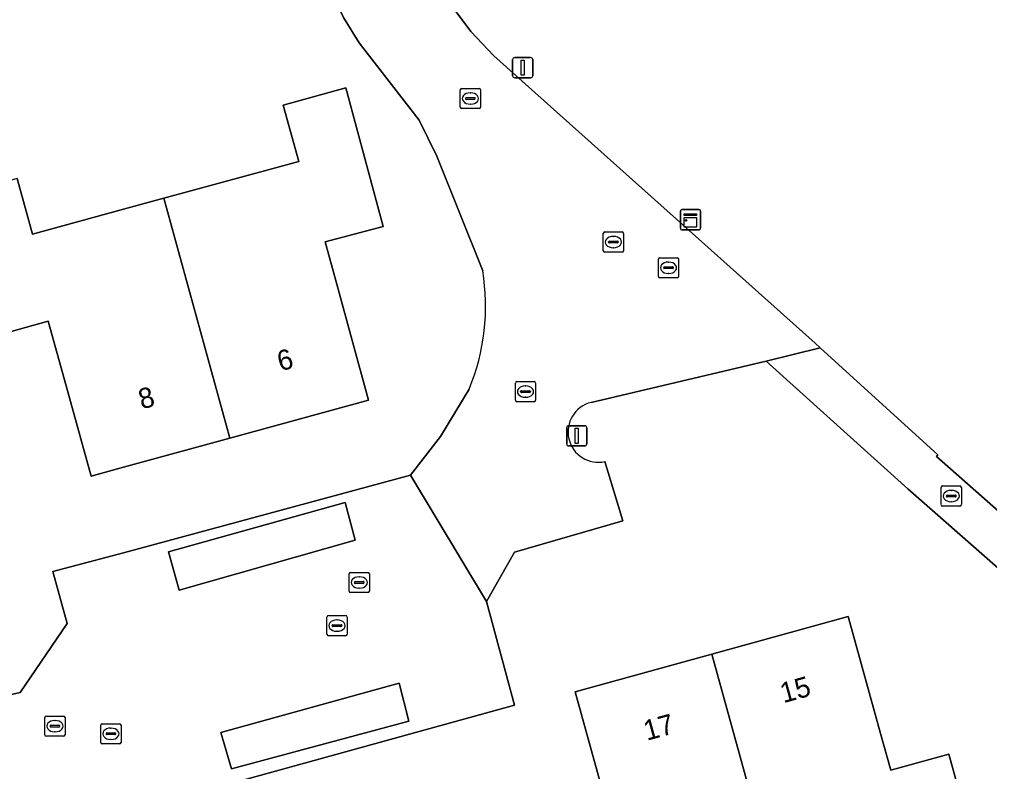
# Model space of a CAD drawing. Extents: x 162879 to 165540, y 384011 to 385181.
# Drawn here: x 164494.86 to 164542.81, y 384635.66 to 384672.87 of the extents above; entities that cross this region are included whole.
import ezdxf

# ---------------------------------------------------------------- set-up
doc = ezdxf.new("R2010")
doc.units = 0
for name, color, linetype in [('IMGEO_Brandkraan', 7, 'Continuous'), ('IMGEO_Erf', 7, 'Continuous'), ('IMGEO_Fietspad_open', 7, 'Continuous'), ('IMGEO_Kast', 7, 'Continuous'), ('IMGEO_Kolk', 7, 'Continuous'), ('IMGEO_Lichtmast', 7, 'Continuous'), ('IMGEO_Pand', 7, 'Continuous'), ('IMGEO_Pand_nummerreeks', 7, 'Continuous'), ('IMGEO_Parkeervlak_open', 7, 'Continuous'), ('IMGEO_Rijbaan_lokaal_open', 7, 'Continuous'), ('IMGEO_Rioolput', 7, 'Continuous')]:
    doc.layers.add(name, color=color, linetype=linetype)

msp = doc.modelspace()

# ---------------------------------------------------------------- linework, layer by layer
at = {"layer": 'IMGEO_Brandkraan'}
for p, q in [((164526.443, 384660.155), (164526.443, 384661.007)), ((164526.518, 384661.081), (164527.37, 384661.081)), ((164527.444, 384661.007), (164527.444, 384660.155)), ((164526.702, 384660.575), (164526.702, 384660.587)), ((164527.14, 384660.538), (164526.742, 384660.538)), ((164526.745, 384660.624), (164527.143, 384660.624)), ((164526.931, 384660.861), (164526.956, 384660.861)), ((164527.186, 384660.587), (164527.186, 384660.575)), ((164527.37, 384660.081), (164526.518, 384660.081)), ((164526.954, 384660.301), (164526.929, 384660.301))]:
    msp.add_line(p, q, dxfattribs=at)
for points in [[(164526.443, 384660.155), (164526.443, 384661.007)], [(164526.518, 384661.081), (164527.37, 384661.081)], [(164527.444, 384661.007), (164527.444, 384660.155)], [(164527.37, 384660.081), (164526.518, 384660.081)]]:
    msp.add_lwpolyline(points, dxfattribs=at)
for centre, radius, start, end in [((164526.52, 384661.005), 0.0765, 91.552, 178.448), ((164526.52, 384661.005), 0.0765, 91.552, 178.448), ((164527.368, 384661.005), 0.0765, 1.552, 88.448), ((164527.368, 384661.005), 0.0765, 1.552, 88.448), ((164526.742, 384660.584), 0.0403, 85.8775, 175.7526), ((164526.739, 384660.574), 0.0366, 178.938, 274.7102), ((164527.143, 384660.581), 0.043, 264.8664, 352.4533), ((164527.147, 384660.586), 0.0386, 1.7309, 96.639), ((164526.52, 384660.157), 0.0765, 181.552, 268.448), ((164526.52, 384660.157), 0.0765, 181.552, 268.448), ((164527.368, 384660.157), 0.0765, 271.552, 358.448), ((164527.368, 384660.157), 0.0765, 271.552, 358.448)]:
    msp.add_arc(centre, radius, start, end, dxfattribs=at)
for centre, major_axis, ratio, start_param, end_param in [((164526.93, 384660.581), (-0.387, 0.002), 0.722429, 4.712389, 7.853982), ((164526.955, 384660.581), (-0.39, 0.002), 0.717154, 1.570796, 4.712389)]:
    msp.add_ellipse(centre, major_axis=major_axis, ratio=ratio, start_param=start_param, end_param=end_param, dxfattribs=at)
at = {"layer": 'IMGEO_Erf'}
for points in [[(164511.66, 384671.701), (164510.882, 384672.956), (164509.919, 384674.959), (164508.363, 384678.987), (164505.978, 384687.688), (164505.183, 384689.932), (164503.507, 384692.48), (164500.807, 384695.691), (164500, 384696.322), (164498.275, 384697.465), (164496.44, 384698.422), (164489.662, 384696.612), (164489.521, 384697.094), (164489.182, 384698.258), (164484.415, 384696.981), (164479.847, 384695.758), (164478.737, 384699.639), (164473.73, 384698.344)], [(164511.219, 384687.36), (164512.472, 384682.22), (164514.876, 384675.349), (164517.165, 384672.265), (164518.309, 384671.062), (164534.195, 384656.849), (164534.438, 384656.628), (164540.259, 384651.331), (164540.182, 384651.24), (164545.197, 384646.837), (164545.473, 384646.627)], [(164517.762, 384660.435), (164515.486, 384666.107), (164514.624, 384667.881), (164511.66, 384671.701)], [(164494.75, 384664.994), (164495.51, 384662.241), (164499.998, 384663.48), (164502.005, 384664.028), (164508.663, 384665.845), (164507.897, 384668.631), (164511.002, 384669.485), (164512.842, 384662.625), (164509.968, 384661.87), (164510.515, 384659.881), (164512.121, 384654.038), (164505.265, 384652.157), (164499.999, 384650.713), (164498.408, 384650.273), (164497.175, 384654.738), (164496.289, 384657.946), (164493.315, 384657.125)], [(164544.453, 384644.656), (164538.774, 384649.654), (164531.771, 384655.966), (164523.113, 384653.922)], [(164490.038, 384638.472), (164494.89, 384639.581), (164497.218, 384642.995), (164496.515, 384645.565), (164500, 384646.484), (164514.198, 384650.328), (164515.675, 384652.236), (164517.09, 384654.584)], [(164523.802, 384650.998), (164524.681, 384648.065), (164519.332, 384646.512), (164517.947, 384644.085), (164519.33, 384638.956), (164500.118, 384633.637), (164500, 384634.035), (164499.893, 384634.395), (164496.67, 384634.865), (164480.183, 384630.264), (164479.825, 384631.411), (164477.757, 384632.708), (164475.936, 384632.986), (164471.09, 384632.466), (164464.263, 384630.663)], [(164523.943, 384633.777), (164522.335, 384639.612), (164529.081, 384641.472), (164535.828, 384643.332), (164537.422, 384637.549), (164537.924, 384635.73), (164540.8, 384636.523), (164542.129, 384631.703)]]:
    msp.add_lwpolyline(points, dxfattribs=at)
for centre, radius, start, end in [((164507.062, 384658.7), 10.839, 337.6846, 9.2117), ((164523.478, 384652.465), 1.502, 104.0652, 282.453)]:
    msp.add_arc(centre, radius, start, end, dxfattribs=at)
at = {"layer": 'IMGEO_Fietspad_open'}
msp.add_lwpolyline([(164545.473, 384646.627), (164545.197, 384646.837), (164540.182, 384651.24), (164540.259, 384651.331), (164534.438, 384656.628), (164531.771, 384655.966), (164538.774, 384649.654), (164544.453, 384644.656)], dxfattribs=at)
at = {"layer": 'IMGEO_Kast'}
for p, q in [((164527.527, 384662.535), (164527.527, 384663.376)), ((164527.527, 384663.376), (164527.527, 384662.535)), ((164527.602, 384663.46), (164528.443, 384663.46)), ((164528.443, 384663.46), (164527.602, 384663.46)), ((164528.527, 384663.385), (164528.527, 384662.544)), ((164528.527, 384662.544), (164528.527, 384663.385)), ((164528.452, 384662.46), (164527.611, 384662.46)), ((164527.611, 384662.46), (164528.452, 384662.46))]:
    msp.add_line(p, q, dxfattribs=at)
for points in [[(164527.722, 384663.25), (164528.322, 384663.25), (164528.322, 384663.165), (164527.722, 384663.165), (164527.722, 384663.25)], [(164527.722, 384663.075), (164528.322, 384663.075), (164528.322, 384662.586), (164527.722, 384662.586), (164527.722, 384663.075)]]:
    msp.add_lwpolyline(points, dxfattribs=at)
msp.add_circle((164527.806, 384662.924), 0.0377, dxfattribs=at)
for centre, start, end in [((164527.605, 384663.382), 92.4484, 184.2845), ((164527.605, 384663.382), 92.4484, 184.2845), ((164528.449, 384663.382), 2.4484, 94.2845), ((164528.449, 384663.382), 2.4484, 94.2845), ((164527.605, 384662.538), 182.4484, 274.2845), ((164527.605, 384662.538), 182.4484, 274.2845), ((164528.449, 384662.538), 272.4484, 4.2845), ((164528.449, 384662.538), 272.4484, 4.2845)]:
    msp.add_arc(centre, 0.0779, start, end, dxfattribs=at)
at = {"layer": 'IMGEO_Kolk'}
for p, q in [((164516.651, 384668.527), (164516.651, 384669.379)), ((164516.726, 384669.453), (164517.578, 384669.453)), ((164517.139, 384669.233), (164517.164, 384669.233)), ((164517.652, 384669.379), (164517.652, 384668.527)), ((164516.91, 384668.947), (164516.91, 384668.959)), ((164517.348, 384668.91), (164516.95, 384668.91)), ((164516.953, 384668.996), (164517.351, 384668.996)), ((164517.162, 384668.673), (164517.137, 384668.673)), ((164517.394, 384668.959), (164517.394, 384668.947)), ((164517.578, 384668.453), (164516.726, 384668.453)), ((164519.373, 384654.03), (164519.373, 384654.882)), ((164519.448, 384654.956), (164520.3, 384654.956)), ((164519.861, 384654.736), (164519.886, 384654.736)), ((164520.374, 384654.882), (164520.374, 384654.03)), ((164519.632, 384654.45), (164519.632, 384654.462)), ((164520.07, 384654.413), (164519.672, 384654.413)), ((164519.675, 384654.499), (164520.073, 384654.499)), ((164520.116, 384654.462), (164520.116, 384654.45)), ((164520.3, 384653.956), (164519.448, 384653.956)), ((164519.884, 384654.176), (164519.859, 384654.176)), ((164540.417, 384648.866), (164540.417, 384649.718)), ((164540.492, 384649.792), (164541.344, 384649.792)), ((164540.905, 384649.572), (164540.93, 384649.572)), ((164541.418, 384649.718), (164541.418, 384648.866)), ((164540.676, 384649.286), (164540.676, 384649.298)), ((164541.114, 384649.249), (164540.716, 384649.249)), ((164540.719, 384649.335), (164541.117, 384649.335)), ((164540.928, 384649.012), (164540.903, 384649.012)), ((164541.16, 384649.298), (164541.16, 384649.286)), ((164541.344, 384648.792), (164540.492, 384648.792)), ((164510.057, 384642.458), (164510.057, 384643.31)), ((164510.132, 384643.384), (164510.984, 384643.384)), ((164511.058, 384643.31), (164511.058, 384642.458)), ((164510.316, 384642.878), (164510.316, 384642.89)), ((164510.754, 384642.841), (164510.356, 384642.841)), ((164510.359, 384642.927), (164510.757, 384642.927)), ((164510.545, 384643.164), (164510.57, 384643.164)), ((164510.8, 384642.89), (164510.8, 384642.878)), ((164510.984, 384642.384), (164510.132, 384642.384)), ((164510.568, 384642.604), (164510.543, 384642.604)), ((164498.882, 384637.108), (164498.882, 384637.96)), ((164498.957, 384638.034), (164499.809, 384638.034)), ((164499.883, 384637.96), (164499.883, 384637.108)), ((164499.141, 384637.528), (164499.141, 384637.54)), ((164499.579, 384637.491), (164499.181, 384637.491)), ((164499.184, 384637.577), (164499.582, 384637.577)), ((164499.37, 384637.814), (164499.395, 384637.814)), ((164499.625, 384637.54), (164499.625, 384637.528)), ((164499.809, 384637.034), (164498.957, 384637.034)), ((164499.393, 384637.254), (164499.368, 384637.254))]:
    msp.add_line(p, q, dxfattribs=at)
for points in [[(164516.651, 384668.527), (164516.651, 384669.379)], [(164516.726, 384669.453), (164517.578, 384669.453)], [(164517.652, 384669.379), (164517.652, 384668.527)], [(164517.578, 384668.453), (164516.726, 384668.453)], [(164519.373, 384654.03), (164519.373, 384654.882)], [(164519.448, 384654.956), (164520.3, 384654.956)], [(164520.374, 384654.882), (164520.374, 384654.03)], [(164520.3, 384653.956), (164519.448, 384653.956)], [(164540.417, 384648.866), (164540.417, 384649.718)], [(164540.492, 384649.792), (164541.344, 384649.792)], [(164541.418, 384649.718), (164541.418, 384648.866)], [(164541.344, 384648.792), (164540.492, 384648.792)], [(164510.057, 384642.458), (164510.057, 384643.31)], [(164510.132, 384643.384), (164510.984, 384643.384)], [(164511.058, 384643.31), (164511.058, 384642.458)], [(164510.984, 384642.384), (164510.132, 384642.384)], [(164498.882, 384637.108), (164498.882, 384637.96)], [(164498.957, 384638.034), (164499.809, 384638.034)], [(164499.883, 384637.96), (164499.883, 384637.108)], [(164499.809, 384637.034), (164498.957, 384637.034)]]:
    msp.add_lwpolyline(points, dxfattribs=at)
for centre, radius, start, end in [((164516.728, 384669.377), 0.0765, 91.552, 178.448), ((164516.728, 384669.377), 0.0765, 91.552, 178.448), ((164517.576, 384669.377), 0.0765, 1.552, 88.448), ((164517.576, 384669.377), 0.0765, 1.552, 88.448), ((164516.95, 384668.956), 0.0403, 85.8775, 175.7526), ((164516.947, 384668.946), 0.0366, 178.938, 274.7102), ((164517.351, 384668.953), 0.043, 264.8664, 352.4533), ((164517.355, 384668.958), 0.0386, 1.7309, 96.639), ((164516.728, 384668.529), 0.0765, 181.552, 268.448), ((164516.728, 384668.529), 0.0765, 181.552, 268.448), ((164517.576, 384668.529), 0.0765, 271.552, 358.448), ((164517.576, 384668.529), 0.0765, 271.552, 358.448), ((164519.45, 384654.88), 0.0765, 91.552, 178.448), ((164519.45, 384654.88), 0.0765, 91.552, 178.448), ((164520.298, 384654.88), 0.0765, 1.552, 88.448), ((164520.298, 384654.88), 0.0765, 1.552, 88.448), ((164519.672, 384654.459), 0.0403, 85.8775, 175.7526), ((164519.669, 384654.449), 0.0366, 178.938, 274.7102), ((164520.073, 384654.456), 0.043, 264.8664, 352.4533), ((164520.077, 384654.461), 0.0386, 1.7309, 96.639), ((164519.45, 384654.032), 0.0765, 181.552, 268.448), ((164519.45, 384654.032), 0.0765, 181.552, 268.448), ((164520.298, 384654.032), 0.0765, 271.552, 358.448), ((164520.298, 384654.032), 0.0765, 271.552, 358.448), ((164540.494, 384649.716), 0.0765, 91.552, 178.448), ((164540.494, 384649.716), 0.0765, 91.552, 178.448), ((164541.342, 384649.716), 0.0765, 1.552, 88.448), ((164541.342, 384649.716), 0.0765, 1.552, 88.448), ((164540.716, 384649.295), 0.0403, 85.8775, 175.7526), ((164540.713, 384649.285), 0.0366, 178.938, 274.7102), ((164541.117, 384649.292), 0.043, 264.8664, 352.4533), ((164541.121, 384649.297), 0.0386, 1.7309, 96.639), ((164540.494, 384648.868), 0.0765, 181.552, 268.448), ((164540.494, 384648.868), 0.0765, 181.552, 268.448), ((164541.342, 384648.868), 0.0765, 271.552, 358.448), ((164541.342, 384648.868), 0.0765, 271.552, 358.448), ((164510.134, 384643.308), 0.0765, 91.552, 178.448), ((164510.134, 384643.308), 0.0765, 91.552, 178.448), ((164510.982, 384643.308), 0.0765, 1.552, 88.448), ((164510.982, 384643.308), 0.0765, 1.552, 88.448), ((164510.356, 384642.887), 0.0403, 85.8775, 175.7526), ((164510.353, 384642.877), 0.0366, 178.938, 274.7102), ((164510.757, 384642.884), 0.043, 264.8664, 352.4533), ((164510.761, 384642.889), 0.0386, 1.7309, 96.639), ((164510.134, 384642.46), 0.0765, 181.552, 268.448), ((164510.134, 384642.46), 0.0765, 181.552, 268.448), ((164510.982, 384642.46), 0.0765, 271.552, 358.448), ((164510.982, 384642.46), 0.0765, 271.552, 358.448), ((164498.959, 384637.958), 0.0765, 91.552, 178.448), ((164498.959, 384637.958), 0.0765, 91.552, 178.448), ((164499.807, 384637.958), 0.0765, 1.552, 88.448), ((164499.807, 384637.958), 0.0765, 1.552, 88.448), ((164499.181, 384637.537), 0.0403, 85.8775, 175.7526), ((164499.178, 384637.527), 0.0366, 178.938, 274.7102), ((164499.582, 384637.534), 0.043, 264.8664, 352.4533), ((164499.586, 384637.539), 0.0386, 1.7309, 96.639), ((164498.959, 384637.11), 0.0765, 181.552, 268.448), ((164498.959, 384637.11), 0.0765, 181.552, 268.448), ((164499.807, 384637.11), 0.0765, 271.552, 358.448), ((164499.807, 384637.11), 0.0765, 271.552, 358.448)]:
    msp.add_arc(centre, radius, start, end, dxfattribs=at)
for centre, major_axis, ratio, start_param, end_param in [((164517.138, 384668.953), (-0.387, 0.002), 0.722429, 4.712389, 7.853982), ((164517.163, 384668.953), (-0.39, 0.002), 0.717154, 1.570796, 4.712389), ((164519.86, 384654.456), (-0.387, 0.002), 0.722429, 4.712389, 7.853982), ((164519.885, 384654.456), (-0.39, 0.002), 0.717154, 1.570796, 4.712389), ((164540.904, 384649.292), (-0.387, 0.002), 0.722429, 4.712389, 7.853982), ((164540.929, 384649.292), (-0.39, 0.002), 0.717154, 1.570796, 4.712389), ((164510.544, 384642.884), (-0.387, 0.002), 0.722429, 4.712389, 7.853982), ((164510.569, 384642.884), (-0.39, 0.002), 0.717154, 1.570796, 4.712389), ((164499.369, 384637.534), (-0.387, 0.002), 0.722429, 4.712389, 7.853982), ((164499.394, 384637.534), (-0.39, 0.002), 0.717154, 1.570796, 4.712389)]:
    msp.add_ellipse(centre, major_axis=major_axis, ratio=ratio, start_param=start_param, end_param=end_param, dxfattribs=at)
at = {"layer": 'IMGEO_Lichtmast'}
for p, q in [((164519.239, 384670.077), (164519.239, 384670.877)), ((164519.239, 384670.877), (164519.239, 384670.077)), ((164519.339, 384670.977), (164520.129, 384670.977)), ((164520.129, 384670.977), (164519.339, 384670.977)), ((164520.229, 384670.877), (164520.229, 384670.077)), ((164520.229, 384670.077), (164520.229, 384670.877)), ((164520.129, 384669.977), (164519.339, 384669.977)), ((164519.339, 384669.977), (164520.129, 384669.977)), ((164521.91, 384651.871), (164521.91, 384652.671)), ((164521.91, 384652.671), (164521.91, 384651.871)), ((164522.01, 384652.771), (164522.8, 384652.771)), ((164522.8, 384652.771), (164522.01, 384652.771)), ((164522.9, 384652.671), (164522.9, 384651.871)), ((164522.9, 384651.871), (164522.9, 384652.671)), ((164522.8, 384651.771), (164522.01, 384651.771)), ((164522.01, 384651.771), (164522.8, 384651.771))]:
    msp.add_line(p, q, dxfattribs=at)
for points in [[(164519.659, 384670.852), (164519.809, 384670.852), (164519.809, 384670.102), (164519.659, 384670.102), (164519.659, 384670.852)], [(164522.33, 384652.646), (164522.48, 384652.646), (164522.48, 384651.896), (164522.33, 384651.896), (164522.33, 384652.646)]]:
    msp.add_lwpolyline(points, dxfattribs=at)
for centre, start, end in [((164519.339, 384670.877), 90, 180), ((164519.339, 384670.877), 90, 180), ((164520.129, 384670.877), 0, 90), ((164520.129, 384670.877), 360, 90), ((164519.339, 384670.077), 180, 270), ((164519.339, 384670.077), 180, 270), ((164520.129, 384670.077), 270, 0), ((164520.129, 384670.077), 270, 0), ((164522.01, 384652.671), 90, 180), ((164522.01, 384652.671), 90, 180), ((164522.8, 384652.671), 0, 90), ((164522.8, 384652.671), 360, 90), ((164522.01, 384651.871), 180, 270), ((164522.01, 384651.871), 180, 270), ((164522.8, 384651.871), 270, 0), ((164522.8, 384651.871), 270, 0)]:
    msp.add_arc(centre, 0.1, start, end, dxfattribs=at)
at = {"layer": 'IMGEO_Pand'}
for points in [[(164505.265, 384652.157), (164512.121, 384654.038), (164510.515, 384659.881), (164509.968, 384661.87), (164512.842, 384662.625), (164511.002, 384669.485), (164507.897, 384668.631), (164508.663, 384665.845), (164502.005, 384664.028)], [(164505.265, 384652.157), (164502.005, 384664.028), (164499.998, 384663.48), (164495.51, 384662.241), (164494.75, 384664.994), (164491.517, 384664.101), (164491.921, 384662.635), (164491.805, 384662.603), (164493.315, 384657.125), (164496.289, 384657.946), (164497.175, 384654.738), (164498.408, 384650.273), (164499.999, 384650.713)], [(164532.309, 384629.761), (164538.651, 384631.509), (164539.415, 384628.74), (164542.697, 384629.645), (164542.129, 384631.703), (164540.8, 384636.523), (164537.924, 384635.73), (164537.422, 384637.549), (164535.828, 384643.332), (164529.081, 384641.472)], [(164523.45, 384624.299), (164526.425, 384625.12), (164525.652, 384627.925), (164532.309, 384629.761), (164529.081, 384641.472), (164522.335, 384639.612), (164523.943, 384633.777), (164524.457, 384631.914), (164521.532, 384631.107), (164522.324, 384628.235)]]:
    msp.add_lwpolyline(points, close=True, dxfattribs=at)
at = {"layer": 'IMGEO_Parkeervlak_open'}
for points in [[(164511.455, 384647.113), (164510.965, 384648.969), (164502.224, 384646.528), (164502.762, 384644.631)], [(164514.109, 384638.162), (164513.629, 384640.04), (164504.823, 384637.6), (164505.341, 384635.794)]]:
    msp.add_lwpolyline(points, close=True, dxfattribs=at)
at = {"layer": 'IMGEO_Rijbaan_lokaal_open'}
for points in [[(164489.662, 384696.612), (164496.44, 384698.422), (164498.275, 384697.465), (164500, 384696.322), (164500.807, 384695.691), (164503.507, 384692.48), (164505.183, 384689.932), (164505.978, 384687.688), (164508.363, 384678.987), (164509.919, 384674.959), (164510.882, 384672.956), (164511.66, 384671.701), (164514.624, 384667.881), (164515.486, 384666.107), (164517.762, 384660.435)], [(164523.113, 384653.922), (164531.771, 384655.966), (164534.438, 384656.628), (164534.195, 384656.849), (164518.309, 384671.062), (164517.165, 384672.265), (164514.876, 384675.349), (164512.472, 384682.22), (164511.219, 384687.36)], [(164517.09, 384654.584), (164515.675, 384652.236), (164514.198, 384650.328), (164517.947, 384644.085), (164519.332, 384646.512), (164524.681, 384648.065), (164523.802, 384650.998)], [(164519.33, 384638.956), (164517.947, 384644.085), (164514.198, 384650.328), (164500, 384646.484), (164496.515, 384645.565), (164497.218, 384642.995), (164494.89, 384639.581), (164490.038, 384638.472)], [(164464.263, 384630.663), (164471.09, 384632.466), (164475.936, 384632.986), (164477.757, 384632.708), (164479.825, 384631.411), (164480.183, 384630.264), (164496.67, 384634.865), (164499.893, 384634.395), (164500, 384634.035), (164500.118, 384633.637), (164519.33, 384638.956)]]:
    msp.add_lwpolyline(points, dxfattribs=at)
for points in [[(164502.224, 384646.528), (164510.965, 384648.969), (164511.455, 384647.113), (164502.762, 384644.631)], [(164513.629, 384640.04), (164514.109, 384638.162), (164505.341, 384635.794), (164504.823, 384637.6)]]:
    msp.add_lwpolyline(points, close=True, dxfattribs=at)
for centre, radius, start, end in [((164507.062, 384658.7), 10.839, 337.6846, 9.2117), ((164523.478, 384652.465), 1.502, 104.0652, 282.453)]:
    msp.add_arc(centre, radius, start, end, dxfattribs=at)
at = {"layer": 'IMGEO_Rioolput'}
for p, q in [((164523.717, 384661.427), (164523.717, 384662.279)), ((164523.792, 384662.353), (164524.644, 384662.353)), ((164524.205, 384662.133), (164524.23, 384662.133)), ((164524.718, 384662.279), (164524.718, 384661.427)), ((164523.976, 384661.847), (164523.976, 384661.859)), ((164524.414, 384661.81), (164524.016, 384661.81)), ((164524.019, 384661.896), (164524.417, 384661.896)), ((164524.228, 384661.573), (164524.203, 384661.573)), ((164524.46, 384661.859), (164524.46, 384661.847)), ((164524.644, 384661.353), (164523.792, 384661.353)), ((164511.157, 384644.59), (164511.157, 384645.442)), ((164511.232, 384645.516), (164512.084, 384645.516)), ((164511.645, 384645.296), (164511.67, 384645.296)), ((164512.158, 384645.442), (164512.158, 384644.59)), ((164511.416, 384645.01), (164511.416, 384645.022)), ((164511.854, 384644.973), (164511.456, 384644.973)), ((164511.459, 384645.059), (164511.857, 384645.059)), ((164511.668, 384644.736), (164511.643, 384644.736)), ((164511.9, 384645.022), (164511.9, 384645.01)), ((164512.084, 384644.516), (164511.232, 384644.516)), ((164496.116, 384637.486), (164496.116, 384638.338)), ((164496.191, 384638.412), (164497.043, 384638.412)), ((164496.418, 384637.955), (164496.816, 384637.955)), ((164496.604, 384638.192), (164496.629, 384638.192)), ((164497.117, 384638.338), (164497.117, 384637.486)), ((164496.375, 384637.906), (164496.375, 384637.918)), ((164496.813, 384637.869), (164496.415, 384637.869)), ((164496.627, 384637.632), (164496.602, 384637.632)), ((164496.859, 384637.918), (164496.859, 384637.906)), ((164497.043, 384637.412), (164496.191, 384637.412))]:
    msp.add_line(p, q, dxfattribs=at)
for points in [[(164523.717, 384661.427), (164523.717, 384662.279)], [(164523.792, 384662.353), (164524.644, 384662.353)], [(164524.718, 384662.279), (164524.718, 384661.427)], [(164524.644, 384661.353), (164523.792, 384661.353)], [(164511.157, 384644.59), (164511.157, 384645.442)], [(164511.232, 384645.516), (164512.084, 384645.516)], [(164512.158, 384645.442), (164512.158, 384644.59)], [(164512.084, 384644.516), (164511.232, 384644.516)], [(164496.116, 384637.486), (164496.116, 384638.338)], [(164496.191, 384638.412), (164497.043, 384638.412)], [(164497.117, 384638.338), (164497.117, 384637.486)], [(164497.043, 384637.412), (164496.191, 384637.412)]]:
    msp.add_lwpolyline(points, dxfattribs=at)
for centre, radius, start, end in [((164523.794, 384662.277), 0.0765, 91.552, 178.448), ((164523.794, 384662.277), 0.0765, 91.552, 178.448), ((164524.642, 384662.277), 0.0765, 1.552, 88.448), ((164524.642, 384662.277), 0.0765, 1.552, 88.448), ((164524.016, 384661.856), 0.0403, 85.8775, 175.7526), ((164524.013, 384661.846), 0.0366, 178.938, 274.7102), ((164524.417, 384661.853), 0.043, 264.8664, 352.4533), ((164524.421, 384661.858), 0.0386, 1.7309, 96.639), ((164523.794, 384661.429), 0.0765, 181.552, 268.448), ((164523.794, 384661.429), 0.0765, 181.552, 268.448), ((164524.642, 384661.429), 0.0765, 271.552, 358.448), ((164524.642, 384661.429), 0.0765, 271.552, 358.448), ((164511.234, 384645.44), 0.0765, 91.552, 178.448), ((164511.234, 384645.44), 0.0765, 91.552, 178.448), ((164512.082, 384645.44), 0.0765, 1.552, 88.448), ((164512.082, 384645.44), 0.0765, 1.552, 88.448), ((164511.456, 384645.019), 0.0403, 85.8775, 175.7526), ((164511.453, 384645.009), 0.0366, 178.938, 274.7102), ((164511.857, 384645.016), 0.043, 264.8664, 352.4533), ((164511.861, 384645.021), 0.0386, 1.7309, 96.639), ((164511.234, 384644.592), 0.0765, 181.552, 268.448), ((164511.234, 384644.592), 0.0765, 181.552, 268.448), ((164512.082, 384644.592), 0.0765, 271.552, 358.448), ((164512.082, 384644.592), 0.0765, 271.552, 358.448), ((164496.193, 384638.336), 0.0765, 91.552, 178.448), ((164496.193, 384638.336), 0.0765, 91.552, 178.448), ((164496.415, 384637.915), 0.0403, 85.8775, 175.7526), ((164496.82, 384637.917), 0.0386, 1.7309, 96.639), ((164497.041, 384638.336), 0.0765, 1.552, 88.448), ((164497.041, 384638.336), 0.0765, 1.552, 88.448), ((164496.193, 384637.488), 0.0765, 181.552, 268.448), ((164496.193, 384637.488), 0.0765, 181.552, 268.448), ((164496.412, 384637.905), 0.0366, 178.938, 274.7102), ((164496.816, 384637.912), 0.043, 264.8664, 352.4533), ((164497.041, 384637.488), 0.0765, 271.552, 358.448), ((164497.041, 384637.488), 0.0765, 271.552, 358.448)]:
    msp.add_arc(centre, radius, start, end, dxfattribs=at)
for centre, major_axis, ratio, start_param, end_param in [((164524.204, 384661.853), (-0.387, 0.002), 0.722429, 4.712389, 7.853982), ((164524.229, 384661.853), (-0.39, 0.002), 0.717154, 1.570796, 4.712389), ((164511.644, 384645.016), (-0.387, 0.002), 0.722429, 4.712389, 7.853982), ((164511.669, 384645.016), (-0.39, 0.002), 0.717154, 1.570796, 4.712389), ((164496.603, 384637.912), (-0.387, 0.002), 0.722429, 4.712389, 7.853982), ((164496.628, 384637.912), (-0.39, 0.002), 0.717154, 1.570796, 4.712389)]:
    msp.add_ellipse(centre, major_axis=major_axis, ratio=ratio, start_param=start_param, end_param=end_param, dxfattribs=at)

# ---------------------------------------------------------------- texts
at = {"layer": 'IMGEO_Pand_nummerreeks'}
for s, rotation, p in [('6', 15.3527, (164507.76, 384655.454)), ('8', 15.3527, (164500.907, 384653.573)), ('15', 15.4135, (164532.618, 384639.044)), ('17', 15.4135, (164525.871, 384637.184))]:
    msp.add_text(s, height=1, rotation=rotation, dxfattribs=at).set_placement(p)

doc.saveas('drawing.dxf')
